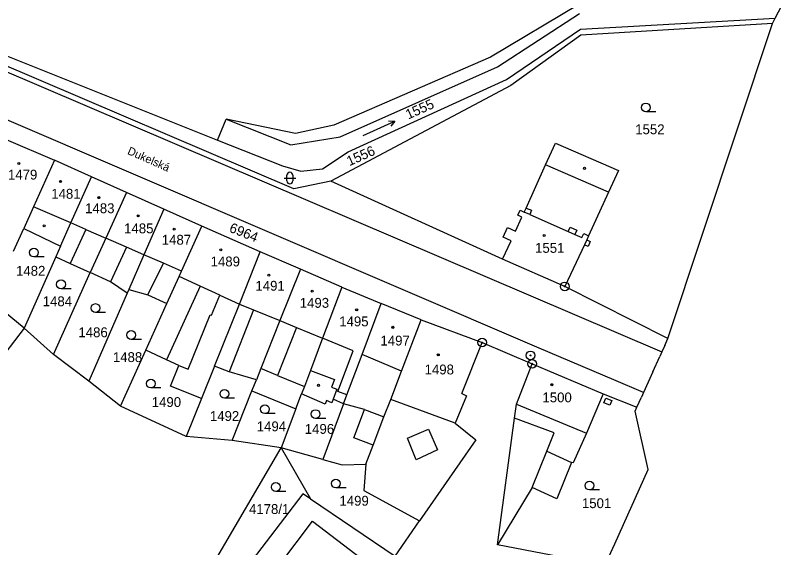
# Model space of a CAD drawing. Extents: x -593183 to -588034, y -1130415 to -1124994.
# Drawn here: x -589251.3 to -589119.2, y -1129639.5 to -1129547.8 of the extents above; entities that cross this region are included whole.
import ezdxf

# ---------------------------------------------------------------- set-up
doc = ezdxf.new("R2010")
doc.units = 0
for name, color, linetype in [('Vrstva 1', 7, 'Continuous'), ('Vrstva 13', 7, 'Continuous'), ('Vrstva 15', 7, 'Continuous'), ('Vrstva 18', 7, 'Continuous'), ('Vrstva 19', 7, 'Continuous'), ('Vrstva 24', 7, 'Continuous'), ('Vrstva 25', 7, 'Continuous'), ('Vrstva 4', 7, 'Continuous')]:
    doc.layers.add(name, color=color, linetype=linetype)

msp = doc.modelspace()

# ---------------------------------------------------------------- linework, layer by layer
at = {"layer": 'Vrstva 1'}
for p, q in [((-589274.08, -1129546.23), (-589216.42, -1129569.25)), ((-589154.16, -1129545.92), (-589169.38, -1129554.99)), ((-589168.21, -1129556.61), (-589154.07, -1129547.42)), ((-589153.9, -1129550.16), (-589120.35, -1129548.26)), ((-589120.81, -1129549.15), (-589153.84, -1129551.16)), ((-589166.63, -1129558.8), (-589153.9, -1129550.16)), ((-589153.84, -1129551.16), (-589165.87, -1129559.85)), ((-589203.32, -1129577.67), (-589255.67, -1129555.31)), ((-589169.38, -1129554.99), (-589196.39, -1129566.67)), ((-589195.31, -1129568.7), (-589168.21, -1129556.61)), ((-589193.95, -1129571.26), (-589166.63, -1129558.8)), ((-589165.87, -1129559.85), (-589196.91, -1129576.33)), ((-589160.99, -1129605.1), (-589256.88, -1129564.02)), ((-589216.42, -1129569.25), (-589214.97, -1129565.63)), ((-589214.97, -1129565.63), (-589203.8, -1129570.09)), ((-589203.01, -1129568.14), (-589214.97, -1129565.63)), ((-589196.39, -1129566.67), (-589203.01, -1129568.14)), ((-589252.9, -1129569.16), (-589244.57, -1129572.72)), ((-589216.42, -1129569.25), (-589205.27, -1129573.7)), ((-589203.8, -1129570.09), (-589195.31, -1129568.7)), ((-589159.89, -1129573.53), (-589158.2, -1129569.8)), ((-589158.2, -1129569.8), (-589147.33, -1129574.52)), ((-589198.35, -1129574.2), (-589193.95, -1129571.26)), ((-589244.57, -1129572.72), (-589248.17, -1129580.75)), ((-589238.19, -1129575.56), (-589244.57, -1129572.72)), ((-589205.27, -1129573.7), (-589202.08, -1129574.62)), ((-589202.08, -1129574.62), (-589198.35, -1129574.2)), ((-589163.27, -1129580.98), (-589159.89, -1129573.53)), ((-589147.33, -1129574.52), (-589149.03, -1129578.22)), ((-589241.72, -1129583.53), (-589238.19, -1129575.56)), ((-589232.16, -1129578.26), (-589238.19, -1129575.56)), ((-589196.91, -1129576.33), (-589203.32, -1129577.67)), ((-589167.3, -1129589.79), (-589196.91, -1129576.33)), ((-589232.16, -1129578.26), (-589235.71, -1129586.15)), ((-589225.7, -1129581.16), (-589232.16, -1129578.26)), ((-589149.03, -1129578.22), (-589152.5, -1129585.77)), ((-589248.17, -1129580.75), (-589249.85, -1129584.49)), ((-589225.7, -1129581.16), (-589229.12, -1129589.01)), ((-589219.15, -1129584.1), (-589225.7, -1129581.16)), ((-589164.71, -1129582.2), (-589164.31, -1129581.33)), ((-589164.31, -1129581.33), (-589163.58, -1129581.67)), ((-589163.58, -1129581.67), (-589163.27, -1129580.98)), ((-589165.08, -1129584.94), (-589163.98, -1129582.54)), ((-589163.98, -1129582.54), (-589164.71, -1129582.2)), ((-589243.5, -1129587.52), (-589241.72, -1129583.53)), ((-589251.59, -1129588.37), (-589249.85, -1129584.49)), ((-589249.85, -1129584.49), (-589243.5, -1129587.52)), ((-589222.64, -1129591.82), (-589219.15, -1129584.1)), ((-589209.08, -1129588.52), (-589219.15, -1129584.1)), ((-589167.21, -1129585.97), (-589166.45, -1129584.32)), ((-589166.45, -1129584.32), (-589165.08, -1129584.94)), ((-589235.71, -1129586.15), (-589238.38, -1129592.09)), ((-589167.3, -1129589.79), (-589165.84, -1129586.6)), ((-589165.84, -1129586.6), (-589167.21, -1129585.97)), ((-589152.5, -1129585.77), (-589152.8, -1129586.43)), ((-589152.8, -1129586.43), (-589152.2, -1129586.71)), ((-589243.5, -1129587.52), (-589244.31, -1129589.35)), ((-589153.2, -1129587.3), (-589156.6, -1129594.46)), ((-589152.59, -1129587.58), (-589153.2, -1129587.3)), ((-589152.2, -1129586.71), (-589152.59, -1129587.58)), ((-589229.12, -1129589.01), (-589231.73, -1129595.02)), ((-589212.68, -1129597.5), (-589209.08, -1129588.52)), ((-589202.17, -1129591.52), (-589209.08, -1129588.52)), ((-589244.31, -1129589.35), (-589249.78, -1129601.69)), ((-589244.31, -1129589.35), (-589241.83, -1129590.5)), ((-589241.83, -1129590.5), (-589238.38, -1129592.09)), ((-589156.6, -1129594.46), (-589167.3, -1129589.79)), ((-589223.07, -1129592.76), (-589222.64, -1129591.82)), ((-589202.17, -1129591.52), (-589205.69, -1129600.36)), ((-589195, -1129594.57), (-589202.17, -1129591.52)), ((-589244.71, -1129606.18), (-589238.38, -1129592.09)), ((-589234.87, -1129593.67), (-589238.38, -1129592.09)), ((-589225.16, -1129597.39), (-589223.07, -1129592.76)), ((-589232.01, -1129595.66), (-589234.87, -1129593.67)), ((-589195, -1129594.57), (-589198.33, -1129603.41)), ((-589195, -1129594.57), (-589188.23, -1129597.39)), ((-589138.83, -1129603.45), (-589156.6, -1129594.46)), ((-589232.01, -1129595.66), (-589238.6, -1129610.79)), ((-589231.73, -1129595.02), (-589232.01, -1129595.66)), ((-589231.73, -1129595.02), (-589228.46, -1129595.9)), ((-589249.78, -1129601.69), (-589255.46, -1129596.99)), ((-589228.46, -1129595.9), (-589225.16, -1129597.39)), ((-589228.8, -1129605.47), (-589225.16, -1129597.39)), ((-589216.97, -1129608.21), (-589212.68, -1129597.5)), ((-589191.54, -1129606.22), (-589188.23, -1129597.39)), ((-589181.34, -1129600.21), (-589188.23, -1129597.39)), ((-589205.69, -1129600.36), (-589208.97, -1129608.63)), ((-589184.72, -1129609.05), (-589181.34, -1129600.21)), ((-589181.34, -1129600.21), (-589170.84, -1129604.14)), ((-589249.78, -1129601.69), (-589253.1, -1129606.05)), ((-589244.71, -1129606.18), (-589249.78, -1129601.69)), ((-589198.33, -1129603.41), (-589200.43, -1129608.96)), ((-589174.31, -1129612.92), (-589170.84, -1129604.14)), ((-589170.84, -1129604.14), (-589162.21, -1129607.81)), ((-589148.11, -1129610.59), (-589160.99, -1129605.1)), ((-589238.6, -1129610.79), (-589244.71, -1129606.18)), ((-589233.16, -1129615.11), (-589228.8, -1129605.47)), ((-589225.21, -1129607.11), (-589228.8, -1129605.47)), ((-589194.14, -1129613.15), (-589191.54, -1129606.22)), ((-589223.12, -1129608.1), (-589225.21, -1129607.11)), ((-589224.54, -1129611.63), (-589223.12, -1129608.1)), ((-589216.97, -1129608.21), (-589219.2, -1129613.77)), ((-589214.46, -1129609.21), (-589216.97, -1129608.21)), ((-589208.97, -1129608.63), (-589209.74, -1129610.56)), ((-589200.43, -1129608.96), (-589201.48, -1129611.73)), ((-589186.59, -1129613.93), (-589184.72, -1129609.05)), ((-589164.94, -1129614.78), (-589162.21, -1129607.81)), ((-589162.21, -1129607.81), (-589149.96, -1129613)), ((-589209.74, -1129610.56), (-589214.46, -1129609.21)), ((-589233.16, -1129615.11), (-589238.6, -1129610.79)), ((-589219.2, -1129613.77), (-589224.54, -1129611.63)), ((-589210.51, -1129612.48), (-589209.74, -1129610.56)), ((-589201.48, -1129611.73), (-589201.95, -1129613)), ((-589143.02, -1129612.76), (-589148.11, -1129610.59)), ((-589213.91, -1129621.03), (-589210.51, -1129612.48)), ((-589210.51, -1129612.48), (-589202.92, -1129615.56)), ((-589202.92, -1129615.56), (-589201.95, -1129613)), ((-589197.9, -1129614.76), (-589201.95, -1129613)), ((-589174.31, -1129612.92), (-589173.55, -1129613.34)), ((-589149.96, -1129613), (-589152.86, -1129619.73)), ((-589149.96, -1129613), (-589144.15, -1129615.27)), ((-589219.2, -1129613.77), (-589221.83, -1129620.34)), ((-589197.67, -1129614.15), (-589197.9, -1129614.76)), ((-589196.74, -1129614.5), (-589197.67, -1129614.15)), ((-589196.51, -1129613.89), (-589196.74, -1129614.5)), ((-589194.72, -1129614.72), (-589196.51, -1129613.89)), ((-589194.72, -1129614.72), (-589194.14, -1129613.15)), ((-589187.76, -1129616.95), (-589186.59, -1129613.93)), ((-589173.55, -1129613.34), (-589175.47, -1129618.02)), ((-589221.83, -1129620.34), (-589233.16, -1129615.11)), ((-589202.92, -1129615.56), (-589205.46, -1129622.29)), ((-589194.72, -1129614.72), (-589198.3, -1129624.27)), ((-589165.26, -1129617.16), (-589164.94, -1129614.78)), ((-589189.64, -1129621.82), (-589187.76, -1129616.95)), ((-589175.47, -1129618.02), (-589171.9, -1129620.89)), ((-589168.18, -1129638.98), (-589165.26, -1129617.16)), ((-589213.91, -1129621.03), (-589221.83, -1129620.34)), ((-589171.9, -1129620.89), (-589181.61, -1129634.86)), ((-589152.86, -1129619.73), (-589155.17, -1129624.85)), ((-589218.49, -1129644.52), (-589205.46, -1129622.29)), ((-589205.46, -1129622.29), (-589213.91, -1129621.03)), ((-589205.46, -1129622.29), (-589200.42, -1129631.08)), ((-589198.3, -1129624.27), (-589205.46, -1129622.29)), ((-589190.9, -1129625.09), (-589189.64, -1129621.82)), ((-589198.3, -1129624.27), (-589194.98, -1129625.21)), ((-589155.42, -1129624.79), (-589157.98, -1129631.06)), ((-589155.17, -1129624.85), (-589155.42, -1129624.79)), ((-589194.98, -1129625.21), (-589190.9, -1129625.09)), ((-589190.9, -1129625.09), (-589191.25, -1129629.62)), ((-589201.74, -1129630.19), (-589213.57, -1129645.69)), ((-589200.42, -1129631.08), (-589201.74, -1129630.19)), ((-589191.25, -1129629.62), (-589181.61, -1129634.86)), ((-589162.24, -1129629.11), (-589168.18, -1129638.98)), ((-589157.98, -1129631.06), (-589162.24, -1129629.11)), ((-589200.42, -1129631.08), (-589185.82, -1129640.93)), ((-589206.09, -1129642.83), (-589200.05, -1129634.92)), ((-589200.05, -1129634.92), (-589191.58, -1129641.43)), ((-589185.82, -1129640.93), (-589181.61, -1129634.86)), ((-589149.69, -1129642.56), (-589168.18, -1129638.98))]:
    msp.add_line(p, q, dxfattribs=at)
at = {"layer": 'Vrstva 13'}
for p, q in [((-589120.35, -1129548.26), (-589119.21, -1129546.04)), ((-589120.81, -1129549.15), (-589120.35, -1129548.26)), ((-589138.83, -1129603.45), (-589120.81, -1129549.15)), ((-589139.37, -1129604.65), (-589138.83, -1129603.45)), ((-589139.37, -1129604.65), (-589139.86, -1129605.74)), ((-589139.86, -1129605.74), (-589140.22, -1129606.55)), ((-589141.4, -1129609.17), (-589140.22, -1129606.55)), ((-589141.4, -1129609.17), (-589143.02, -1129612.76)), ((-589143.02, -1129612.76), (-589143.38, -1129613.57)), ((-589144.15, -1129615.27), (-589143.38, -1129613.57)), ((-589144.47, -1129615.99), (-589144.15, -1129615.27)), ((-589142.22, -1129626.04), (-589144.47, -1129615.99)), ((-589147.99, -1129638.8), (-589142.22, -1129626.04)), ((-589149.69, -1129642.56), (-589147.99, -1129638.8))]:
    msp.add_line(p, q, dxfattribs=at)
at = {"layer": 'Vrstva 24'}
for centre, radius in [((-589156.6, -1129594.46), 0.75), ((-589156.6, -1129594.46), 0.0903), ((-589170.84, -1129604.14), 0.75), ((-589170.84, -1129604.14), 0.0903), ((-589162.49, -1129606.35), 0.75), ((-589162.49, -1129606.35), 0.0903), ((-589162.21, -1129607.81), 0.75), ((-589162.21, -1129607.81), 0.0903)]:
    msp.add_circle(centre, radius, dxfattribs=at)
at = {"layer": 'Vrstva 25'}
for p, q in [((-589140.88, -1129564.37), (-589142.63, -1129564.37)), ((-589191.34, -1129568.46), (-589185.86, -1129566)), ((-589204.97, -1129575.8), (-589202.97, -1129575.8)), ((-589204.47, -1129576.3), (-589204.47, -1129575.3)), ((-589203.47, -1129575.3), (-589203.47, -1129576.3)), ((-589246.33, -1129589.39), (-589248.08, -1129589.39)), ((-589241.67, -1129594.86), (-589243.42, -1129594.86)), ((-589235.74, -1129598.94), (-589237.49, -1129598.94)), ((-589229.57, -1129603.59), (-589231.32, -1129603.59)), ((-589226.19, -1129611.97), (-589227.94, -1129611.97)), ((-589213.51, -1129613.72), (-589215.26, -1129613.72)), ((-589206.52, -1129616.39), (-589208.27, -1129616.39)), ((-589197.79, -1129617.21), (-589199.54, -1129617.21)), ((-589204.66, -1129629.78), (-589206.41, -1129629.78)), ((-589194.3, -1129629.2), (-589196.05, -1129629.2)), ((-589150.6, -1129629.54), (-589152.35, -1129629.54))]:
    msp.add_line(p, q, dxfattribs=at)
msp.add_lwpolyline([(-589186.98, -1129565.95), (-589185.86, -1129566), (-589186.57, -1129566.86)], dxfattribs=at)
for centre, radius in [((-589142.63, -1129563.62), 0.75), ((-589250.7, -1129573.29), 0.175), ((-589250.7, -1129573.29), 0.15), ((-589153.21, -1129574.12), 0.175), ((-589243.49, -1129576.41), 0.175), ((-589243.49, -1129576.41), 0.15), ((-589236.9, -1129579.17), 0.175), ((-589236.9, -1129579.17), 0.15), ((-589230.13, -1129582.29), 0.175), ((-589230.13, -1129582.29), 0.15), ((-589246.34, -1129584.01), 0.175), ((-589223.9, -1129584.6), 0.175), ((-589223.9, -1129584.6), 0.15), ((-589160.14, -1129585.69), 0.175), ((-589160.14, -1129585.69), 0.15), ((-589248.08, -1129588.64), 0.75), ((-589215.88, -1129588.16), 0.175), ((-589215.88, -1129588.16), 0.15), ((-589207.6, -1129592.53), 0.175), ((-589207.6, -1129592.53), 0.15), ((-589243.42, -1129594.11), 0.75), ((-589200.12, -1129595.29), 0.175), ((-589200.12, -1129595.29), 0.15), ((-589237.49, -1129598.19), 0.75), ((-589192.46, -1129598.5), 0.175), ((-589192.46, -1129598.5), 0.15), ((-589231.32, -1129602.84), 0.75), ((-589186.23, -1129601.52), 0.175), ((-589186.23, -1129601.52), 0.15), ((-589178.39, -1129606.24), 0.175), ((-589178.39, -1129606.24), 0.15), ((-589227.94, -1129611.22), 0.75), ((-589199.04, -1129611.51), 0.175), ((-589158.83, -1129611.4), 0.175), ((-589158.83, -1129611.4), 0.15), ((-589215.26, -1129612.97), 0.75), ((-589208.27, -1129615.64), 0.75), ((-589199.54, -1129616.46), 0.75), ((-589206.41, -1129629.03), 0.75), ((-589196.05, -1129628.45), 0.75), ((-589152.35, -1129628.79), 0.75)]:
    msp.add_circle(centre, radius, dxfattribs=at)
for centre, start, end in [((-589203.97, -1129575.3), 90, 180), ((-589203.97, -1129575.3), 0, 90), ((-589203.97, -1129576.3), 180, 270), ((-589203.97, -1129576.3), 270, 0)]:
    msp.add_arc(centre, 0.5, start, end, dxfattribs=at)
at = {"layer": 'Vrstva 4'}
for p, q in [((-589274.84, -1129548.1), (-589139.86, -1129605.74)), ((-589149.03, -1129578.22), (-589159.89, -1129573.53)), ((-589241.72, -1129583.53), (-589248.17, -1129580.75)), ((-589163.27, -1129580.98), (-589162.32, -1129581.35)), ((-589162.32, -1129581.35), (-589162.64, -1129582.08)), ((-589162.64, -1129582.08), (-589163.58, -1129581.67)), ((-589162.64, -1129582.08), (-589156.03, -1129585.01)), ((-589239.14, -1129584.67), (-589241.72, -1129583.53)), ((-589239.14, -1129584.67), (-589241.83, -1129590.5)), ((-589239.14, -1129584.67), (-589235.71, -1129586.15)), ((-589156.03, -1129585.01), (-589155.69, -1129584.24)), ((-589156.03, -1129585.01), (-589154.84, -1129585.53)), ((-589155.69, -1129584.24), (-589154.5, -1129584.77)), ((-589154.5, -1129584.77), (-589154.84, -1129585.53)), ((-589232.15, -1129587.7), (-589235.71, -1129586.15)), ((-589154.84, -1129585.53), (-589153.63, -1129586.06)), ((-589153.63, -1129586.06), (-589153.31, -1129585.36)), ((-589153.31, -1129585.36), (-589152.5, -1129585.77)), ((-589152.8, -1129586.43), (-589153.2, -1129587.3)), ((-589232.15, -1129587.7), (-589234.87, -1129593.67)), ((-589229.12, -1129589.01), (-589232.15, -1129587.7)), ((-589225.76, -1129590.47), (-589229.12, -1129589.01)), ((-589228.46, -1129595.9), (-589225.76, -1129590.47)), ((-589222.64, -1129591.82), (-589225.76, -1129590.47)), ((-589219.43, -1129594.42), (-589223.07, -1129592.76)), ((-589219.43, -1129594.42), (-589225.21, -1129607.11)), ((-589216.06, -1129595.96), (-589219.43, -1129594.42)), ((-589217.48, -1129599.45), (-589216.06, -1129595.96)), ((-589216.06, -1129595.96), (-589212.68, -1129597.5)), ((-589210.26, -1129598.49), (-589214.46, -1129609.21)), ((-589212.68, -1129597.5), (-589210.26, -1129598.49)), ((-589210.26, -1129598.49), (-589205.69, -1129600.36)), ((-589221.51, -1129608.75), (-589217.7, -1129599.36)), ((-589217.7, -1129599.36), (-589217.48, -1129599.45)), ((-589205.69, -1129600.36), (-589202.85, -1129601.54)), ((-589202.85, -1129601.54), (-589206.08, -1129609.83)), ((-589202.85, -1129601.54), (-589198.33, -1129603.41)), ((-589193.07, -1129605.59), (-589198.33, -1129603.41)), ((-589195.68, -1129612.57), (-589193.07, -1129605.59)), ((-589184.72, -1129609.05), (-589191.54, -1129606.22)), ((-589223.12, -1129608.1), (-589221.51, -1129608.75)), ((-589206.08, -1129609.83), (-589208.97, -1129608.63)), ((-589200.43, -1129608.96), (-589196.31, -1129610.51)), ((-589206.08, -1129609.83), (-589201.48, -1129611.73)), ((-589196.31, -1129610.51), (-589196.81, -1129611.85)), ((-589196.81, -1129611.85), (-589195.87, -1129612.2)), ((-589195.87, -1129612.2), (-589196.51, -1129613.89)), ((-589194.14, -1129613.15), (-589195.68, -1129612.57)), ((-589175.47, -1129618.02), (-589186.59, -1129613.93)), ((-589149.84, -1129614.54), (-589149.51, -1129613.71)), ((-589149.51, -1129613.71), (-589148.48, -1129614.11)), ((-589148.48, -1129614.11), (-589148.81, -1129614.95)), ((-589191.12, -1129615.65), (-589194.72, -1129614.72)), ((-589192.96, -1129620.53), (-589191.12, -1129615.65)), ((-589191.12, -1129615.65), (-589187.76, -1129616.95)), ((-589164.94, -1129614.78), (-589152.86, -1129619.73)), ((-589148.81, -1129614.95), (-589149.84, -1129614.54)), ((-589158.43, -1129619.72), (-589165.26, -1129617.16)), ((-589183.72, -1129620.61), (-589180.06, -1129619.04)), ((-589180.06, -1129619.04), (-589178.51, -1129622.65)), ((-589189.64, -1129621.82), (-589192.96, -1129620.53)), ((-589182.21, -1129624.35), (-589183.72, -1129620.61)), ((-589159.7, -1129622.85), (-589158.89, -1129620.86)), ((-589158.89, -1129620.86), (-589158.43, -1129619.72)), ((-589178.51, -1129622.65), (-589182.21, -1129624.35)), ((-589162.24, -1129629.11), (-589159.7, -1129622.85)), ((-589159.7, -1129622.85), (-589155.42, -1129624.79))]:
    msp.add_line(p, q, dxfattribs=at)

# ---------------------------------------------------------------- texts
at = {"layer": 'Vrstva 15'}
msp.add_text('Dukelská', height=1.4, rotation=336.222, dxfattribs=at).set_placement((-589232.09, -1129571.62))
at = {"layer": 'Vrstva 18'}
for s, rotation, p in [('1555', 24.2417, (-589183.56, -1129565.72)), ('1556', 24.2417, (-589193.72, -1129573.77)), ('6964', 338.101, (-589214.56, -1129585.01))]:
    msp.add_text(s, height=1.7, rotation=rotation, dxfattribs=at).set_placement(p)
for s, p in [('1552', (-589144.45, -1129568.25)), ('1482', (-589251.17, -1129592.63)), ('1484', (-589246.57, -1129597.88)), ('1486', (-589240.42, -1129603.22)), ('1488', (-589234.48, -1129607.5)), ('1490', (-589227.78, -1129615.24)), ('1492', (-589217.76, -1129617.65)), ('1494', (-589209.68, -1129619.43)), ('1496', (-589201.4, -1129619.87)), ('1499', (-589195.43, -1129632.25)), ('1501', (-589153.64, -1129632.67)), ('4178/1', (-589211.02, -1129633.68))]:
    msp.add_text(s, height=1.7, dxfattribs=at).set_placement(p)
at = {"layer": 'Vrstva 19'}
for s, p in [('1479', (-589252.56, -1129576.06)), ('1481', (-589245.1, -1129579.36)), ('1483', (-589239.26, -1129581.85)), ('1485', (-589232.54, -1129585.32)), ('1487', (-589226.05, -1129587.28)), ('1551', (-589161.71, -1129588.68)), ('1489', (-589217.63, -1129591.02)), ('1491', (-589209.91, -1129595.21)), ('1493', (-589202.27, -1129598.15)), ('1495', (-589195.47, -1129601.35)), ('1497', (-589188.36, -1129604.65)), ('1498', (-589180.75, -1129609.63)), ('1500', (-589160.44, -1129614.44))]:
    msp.add_text(s, height=1.7, dxfattribs=at).set_placement(p)

doc.saveas('drawing.dxf')
